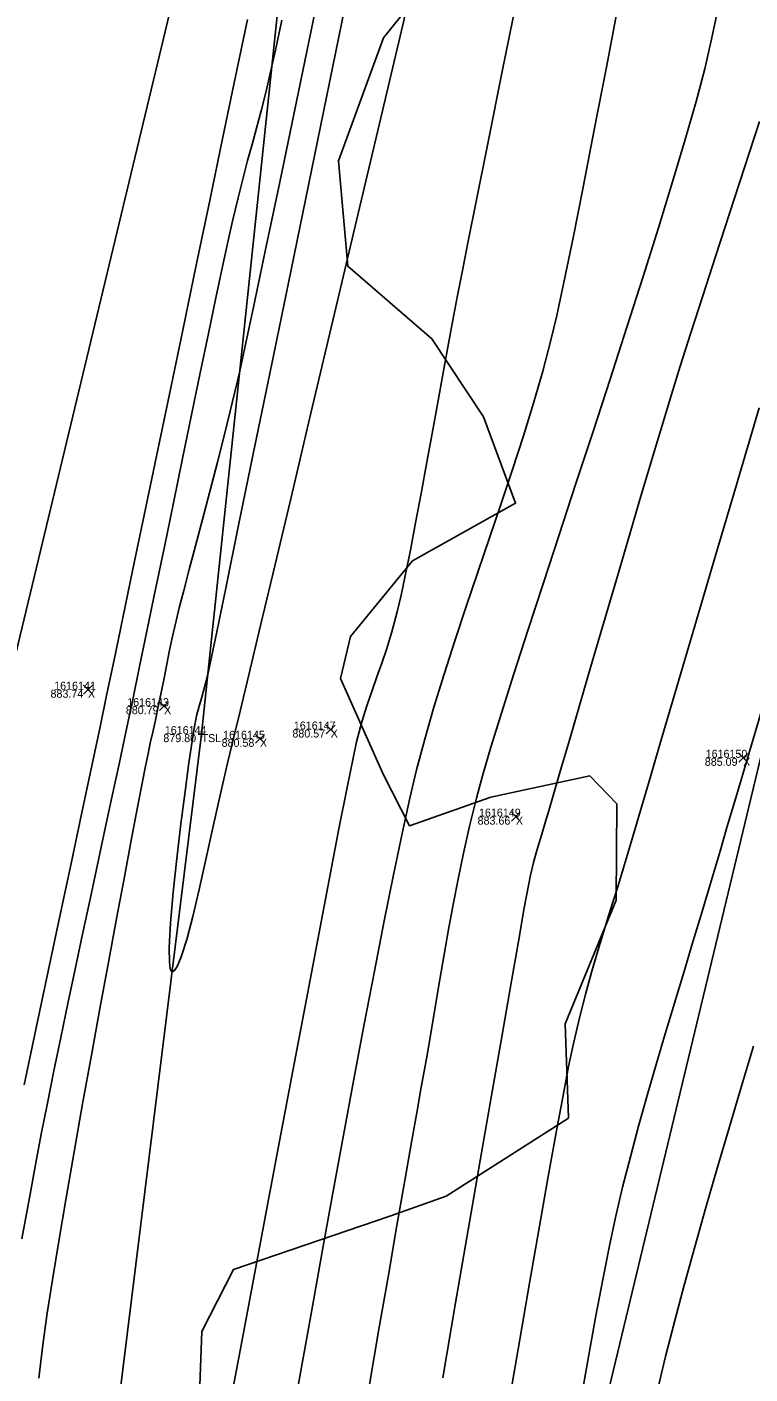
# Model space of a CAD drawing. Extents: x 1957117 to 1971063, y 701601 to 715861.
# Drawn here: x 1963227.2 to 1963258.8, y 705825.2 to 705884.1 of the extents above; entities that cross this region are included whole.
import ezdxf

# ---------------------------------------------------------------- set-up
doc = ezdxf.new("R2010")
doc.units = 0
for name, color, linetype in [('AP_X_Lights', 7, 'Continuous'), ('DT_X_Break_Line', 7, 'Continuous'), ('DT_X_Contour_Major', 7, 'Continuous'), ('DT_X_Contour_Minor', 7, 'Continuous'), ('DT_X_TIN_Hull', 7, 'Continuous'), ('HY_X_Water_Edge', 7, 'Continuous'), ('PV_P_Drive', 7, 'Continuous'), ('PV_P_Shoulder', 7, 'Continuous'), ('RS_Raster1', 7, 'Continuous'), ('RW_X_Esmt_RR', 7, 'Continuous'), ('SC_Scratch1', 7, 'Continuous'), ('SC_Shading5', 7, 'Continuous'), ('VG_X_Tree_Line_Rt', 7, 'Continuous')]:
    doc.layers.add(name, color=color, linetype=linetype)

msp = doc.modelspace()

# ---------------------------------------------------------------- linework, layer by layer
at = {"layer": 'AP_X_Lights'}
for p, q in [((1963229.642, 705854.894), (1963230.03, 705855.284)), ((1963229.642, 705855.284), (1963230.03, 705854.894)), ((1963232.966, 705854.175), (1963233.354, 705854.565)), ((1963232.966, 705854.565), (1963233.354, 705854.175)), ((1963240.248, 705853.154), (1963240.636, 705853.544)), ((1963240.248, 705853.544), (1963240.636, 705853.154)), ((1963237.157, 705852.747), (1963237.545, 705853.137)), ((1963237.157, 705853.137), (1963237.545, 705852.747)), ((1963258.271, 705851.916), (1963258.659, 705852.306)), ((1963258.271, 705852.306), (1963258.659, 705851.916)), ((1963248.341, 705849.343), (1963248.729, 705849.733)), ((1963248.341, 705849.733), (1963248.729, 705849.343))]:
    msp.add_line(p, q, dxfattribs=at)
at = {"layer": 'DT_X_Break_Line'}
msp.add_lwpolyline([(1963218.329, 705756.178), (1963229.265, 705808.356), (1963234.8, 705853.147), (1963240.079, 705903.468), (1963258.033, 705954.684), (1963270.287, 705999.321), (1963276.323, 706049.345), (1963291.502, 706096.678), (1963290.138, 706117.655), (1963319.921, 706191.295), (1963330.374, 706242.631), (1963344.413, 706289.409), (1963345.772, 706340.009), (1963383.117, 706434.704), (1963392.11, 706487.426), (1963408.164, 706535.687), (1963423.633, 706582.721), (1963435.242, 706630.63), (1963443.084, 706680.696), (1963464.732, 706726.815), (1963480.654, 706774.214), (1963508.465, 706799.669), (1963511.002, 706809.48)], dxfattribs=at)
at = {"layer": 'DT_X_Contour_Major'}
for points in [[(1963244.515, 705888.095), (1963243.474, 705883.674), (1963242.445, 705879.308), (1963241.443, 705875.061), (1963240.483, 705870.999), (1963239.581, 705867.187), (1963238.753, 705863.69), (1963238.013, 705860.572), (1963237.378, 705857.899), (1963236.862, 705855.736), (1963236.48, 705854.148), (1963236.249, 705853.199), (1963235.931, 705851.871), (1963235.613, 705850.471), (1963235.299, 705849.051), (1963234.992, 705847.659), (1963234.696, 705846.348), (1963234.415, 705845.167), (1963234.153, 705844.167), (1963233.913, 705843.398), (1963233.74, 705842.984), (1963233.623, 705842.807), (1963233.55, 705842.759), (1963233.516, 705842.758), (1963233.485, 705842.775), (1963233.435, 705842.873), (1963233.392, 705843.167), (1963233.384, 705843.799), (1963233.442, 705844.897), (1963233.559, 705846.237), (1963233.717, 705847.713), (1963233.897, 705849.217), (1963234.081, 705850.644), (1963234.25, 705851.887), (1963234.387, 705852.838), (1963234.473, 705853.391), (1963234.582, 705853.943), (1963234.693, 705854.376), (1963234.81, 705854.77), (1963234.935, 705855.202), (1963235.073, 705855.749), (1963235.19, 705856.304), (1963235.461, 705857.616), (1963235.871, 705859.61), (1963236.405, 705862.21), (1963237.047, 705865.341), (1963237.782, 705868.926), (1963238.595, 705872.892), (1963239.469, 705877.161), (1963240.39, 705881.658), (1963241.343, 705886.308)], [(1963244.515, 705888.095), (1963243.474, 705883.674), (1963242.445, 705879.308), (1963241.443, 705875.061), (1963240.483, 705870.999), (1963239.581, 705867.187), (1963238.753, 705863.69), (1963238.013, 705860.572), (1963237.378, 705857.899), (1963236.862, 705855.736), (1963236.48, 705854.148), (1963236.249, 705853.199), (1963235.931, 705851.871), (1963235.613, 705850.471), (1963235.299, 705849.051), (1963234.992, 705847.659), (1963234.696, 705846.348), (1963234.415, 705845.167), (1963234.153, 705844.167), (1963233.913, 705843.398), (1963233.74, 705842.984), (1963233.623, 705842.807), (1963233.55, 705842.759), (1963233.516, 705842.758), (1963233.485, 705842.775), (1963233.435, 705842.873), (1963233.392, 705843.167), (1963233.384, 705843.799), (1963233.442, 705844.897), (1963233.559, 705846.237), (1963233.717, 705847.713), (1963233.897, 705849.217), (1963234.081, 705850.644), (1963234.25, 705851.887), (1963234.387, 705852.838), (1963234.473, 705853.391), (1963234.582, 705853.943), (1963234.693, 705854.376), (1963234.81, 705854.77), (1963234.935, 705855.202), (1963235.073, 705855.749), (1963235.19, 705856.304), (1963235.461, 705857.616), (1963235.871, 705859.61), (1963236.405, 705862.21), (1963237.047, 705865.341), (1963237.782, 705868.926), (1963238.595, 705872.892), (1963239.469, 705877.161), (1963240.39, 705881.658), (1963241.343, 705886.308)], [(1963259.169, 705867.42), (1963258.176, 705864.056), (1963257.233, 705860.858), (1963256.358, 705857.89), (1963255.569, 705855.213), (1963254.884, 705852.891), (1963254.324, 705850.985), (1963253.905, 705849.559), (1963253.646, 705848.673), (1963253.285, 705847.448), (1963252.959, 705846.38), (1963252.661, 705845.425), (1963252.384, 705844.535), (1963252.119, 705843.667), (1963251.858, 705842.774), (1963251.595, 705841.81), (1963251.32, 705840.731), (1963251.027, 705839.489), (1963250.841, 705838.61), (1963250.596, 705837.34), (1963250.297, 705835.721), (1963249.951, 705833.8), (1963249.566, 705831.62), (1963249.149, 705829.225), (1963248.707, 705826.66), (1963248.246, 705823.969)], [(1963259.169, 705867.42), (1963258.176, 705864.056), (1963257.233, 705860.858), (1963256.358, 705857.89), (1963255.569, 705855.213), (1963254.884, 705852.891), (1963254.324, 705850.985), (1963253.905, 705849.559), (1963253.646, 705848.673), (1963253.285, 705847.448), (1963252.959, 705846.38), (1963252.661, 705845.425), (1963252.384, 705844.535), (1963252.119, 705843.667), (1963251.858, 705842.774), (1963251.595, 705841.81), (1963251.32, 705840.731), (1963251.027, 705839.489), (1963250.841, 705838.61), (1963250.596, 705837.34), (1963250.297, 705835.721), (1963249.951, 705833.8), (1963249.566, 705831.62), (1963249.149, 705829.225), (1963248.707, 705826.66), (1963248.246, 705823.969)]]:
    msp.add_lwpolyline(points, dxfattribs=at)
at = {"layer": 'DT_X_Contour_Minor'}
for points in [[(1963248.694, 705885.86), (1963247.957, 705882.204), (1963247.325, 705879.062), (1963246.813, 705876.512), (1963246.436, 705874.633), (1963246.211, 705873.502), (1963245.954, 705872.182), (1963245.692, 705870.793), (1963245.427, 705869.36), (1963245.162, 705867.907), (1963244.9, 705866.459), (1963244.642, 705865.04), (1963244.392, 705863.674), (1963244.153, 705862.385), (1963243.926, 705861.199), (1963243.715, 705860.138), (1963243.523, 705859.228), (1963243.351, 705858.493), (1963243.117, 705857.62), (1963242.893, 705856.887), (1963242.676, 705856.247), (1963242.463, 705855.654), (1963242.25, 705855.062), (1963242.033, 705854.422), (1963241.809, 705853.689), (1963241.575, 705852.815), (1963241.418, 705852.1), (1963241.157, 705850.809), (1963240.804, 705849.01), (1963240.372, 705846.772), (1963239.874, 705844.163), (1963239.321, 705841.252), (1963238.727, 705838.108), (1963238.104, 705834.799), (1963237.464, 705831.393), (1963236.819, 705827.96), (1963236.183, 705824.567)], [(1963248.694, 705885.86), (1963247.957, 705882.204), (1963247.325, 705879.062), (1963246.813, 705876.512), (1963246.436, 705874.633), (1963246.211, 705873.502), (1963245.954, 705872.182), (1963245.692, 705870.793), (1963245.427, 705869.36), (1963245.162, 705867.907), (1963244.9, 705866.459), (1963244.642, 705865.04), (1963244.392, 705863.674), (1963244.153, 705862.385), (1963243.926, 705861.199), (1963243.715, 705860.138), (1963243.523, 705859.228), (1963243.351, 705858.493), (1963243.117, 705857.62), (1963242.893, 705856.887), (1963242.676, 705856.247), (1963242.463, 705855.654), (1963242.25, 705855.062), (1963242.033, 705854.422), (1963241.809, 705853.689), (1963241.575, 705852.815), (1963241.418, 705852.1), (1963241.157, 705850.809), (1963240.804, 705849.01), (1963240.372, 705846.772), (1963239.874, 705844.163), (1963239.321, 705841.252), (1963238.727, 705838.108), (1963238.104, 705834.799), (1963237.464, 705831.393), (1963236.819, 705827.96), (1963236.183, 705824.567)], [(1963253.046, 705885.256), (1963252.488, 705882.321), (1963251.961, 705879.578), (1963251.474, 705877.075), (1963251.033, 705874.857), (1963250.646, 705872.97), (1963250.323, 705871.46), (1963250.069, 705870.374), (1963249.711, 705869.025), (1963249.306, 705867.628), (1963248.863, 705866.191), (1963248.389, 705864.724), (1963247.894, 705863.234), (1963247.387, 705861.732), (1963246.875, 705860.225), (1963246.367, 705858.723), (1963245.872, 705857.233), (1963245.399, 705855.766), (1963244.955, 705854.329), (1963244.55, 705852.932), (1963244.193, 705851.583), (1963243.899, 705850.342), (1963243.562, 705848.798), (1963243.187, 705846.994), (1963242.783, 705844.974), (1963242.355, 705842.781), (1963241.912, 705840.459), (1963241.46, 705838.051), (1963241.005, 705835.601), (1963240.555, 705833.154), (1963240.118, 705830.751), (1963239.699, 705828.438), (1963239.306, 705826.257), (1963238.946, 705824.252)], [(1963253.046, 705885.256), (1963252.488, 705882.321), (1963251.961, 705879.578), (1963251.474, 705877.075), (1963251.033, 705874.857), (1963250.646, 705872.97), (1963250.323, 705871.46), (1963250.069, 705870.374), (1963249.711, 705869.025), (1963249.306, 705867.628), (1963248.863, 705866.191), (1963248.389, 705864.724), (1963247.894, 705863.234), (1963247.387, 705861.732), (1963246.875, 705860.225), (1963246.367, 705858.723), (1963245.872, 705857.233), (1963245.399, 705855.766), (1963244.955, 705854.329), (1963244.55, 705852.932), (1963244.193, 705851.583), (1963243.899, 705850.342), (1963243.562, 705848.798), (1963243.187, 705846.994), (1963242.783, 705844.974), (1963242.355, 705842.781), (1963241.912, 705840.459), (1963241.46, 705838.051), (1963241.005, 705835.601), (1963240.555, 705833.154), (1963240.118, 705830.751), (1963239.699, 705828.438), (1963239.306, 705826.257), (1963238.946, 705824.252)], [(1963257.448, 705885.269), (1963257.088, 705883.549), (1963256.788, 705882.255), (1963256.407, 705880.815), (1963255.934, 705879.153), (1963255.382, 705877.301), (1963254.765, 705875.294), (1963254.096, 705873.165), (1963253.387, 705870.949), (1963252.653, 705868.677), (1963251.906, 705866.384), (1963251.16, 705864.105), (1963250.428, 705861.871), (1963249.724, 705859.717), (1963249.059, 705857.676), (1963248.449, 705855.783), (1963247.906, 705854.07), (1963247.442, 705852.571), (1963247.073, 705851.32), (1963246.81, 705850.35), (1963246.512, 705849.117), (1963246.246, 705847.938), (1963246.007, 705846.799), (1963245.79, 705845.689), (1963245.588, 705844.596), (1963245.398, 705843.507), (1963245.211, 705842.41), (1963245.024, 705841.293), (1963244.831, 705840.143), (1963244.626, 705838.949), (1963244.403, 705837.698), (1963244.22, 705836.676), (1963243.977, 705835.301), (1963243.681, 705833.615), (1963243.34, 705831.66), (1963242.962, 705829.48), (1963242.552, 705827.117), (1963242.119, 705824.613)], [(1963257.448, 705885.269), (1963257.088, 705883.549), (1963256.788, 705882.255), (1963256.407, 705880.815), (1963255.934, 705879.153), (1963255.382, 705877.301), (1963254.765, 705875.294), (1963254.096, 705873.165), (1963253.387, 705870.949), (1963252.653, 705868.677), (1963251.906, 705866.384), (1963251.16, 705864.105), (1963250.428, 705861.871), (1963249.724, 705859.717), (1963249.059, 705857.676), (1963248.449, 705855.783), (1963247.906, 705854.07), (1963247.442, 705852.571), (1963247.073, 705851.32), (1963246.81, 705850.35), (1963246.512, 705849.117), (1963246.246, 705847.938), (1963246.007, 705846.799), (1963245.79, 705845.689), (1963245.588, 705844.596), (1963245.398, 705843.507), (1963245.211, 705842.41), (1963245.024, 705841.293), (1963244.831, 705840.143), (1963244.626, 705838.949), (1963244.403, 705837.698), (1963244.22, 705836.676), (1963243.977, 705835.301), (1963243.681, 705833.615), (1963243.34, 705831.66), (1963242.962, 705829.48), (1963242.552, 705827.117), (1963242.119, 705824.613)], [(1963227.683, 705824.976), (1963227.866, 705826.439), (1963228.057, 705827.814), (1963228.28, 705829.276), (1963228.557, 705830.974), (1963228.876, 705832.857), (1963229.227, 705834.874), (1963229.599, 705836.973), (1963229.983, 705839.103), (1963230.368, 705841.212), (1963230.744, 705843.249), (1963231.099, 705845.162), (1963231.425, 705846.901), (1963231.71, 705848.414), (1963231.944, 705849.649), (1963232.117, 705850.556), (1963232.218, 705851.082), (1963232.349, 705851.743), (1963232.46, 705852.279), (1963232.561, 705852.753), (1963232.664, 705853.227), (1963232.78, 705853.763), (1963232.92, 705854.422), (1963233.058, 705855.096), (1963233.173, 705855.673), (1963233.278, 705856.206), (1963233.389, 705856.752), (1963233.52, 705857.363), (1963233.685, 705858.096), (1963233.827, 705858.678), (1963234.022, 705859.437), (1963234.262, 705860.348), (1963234.537, 705861.388), (1963234.84, 705862.534), (1963235.162, 705863.762), (1963235.494, 705865.048), (1963235.828, 705866.37), (1963236.154, 705867.704), (1963236.466, 705869.027), (1963236.691, 705870.052), (1963237.069, 705871.826), (1963237.582, 705874.267), (1963238.215, 705877.293), (1963238.949, 705880.823), (1963239.769, 705884.775)], [(1963227.683, 705824.976), (1963227.866, 705826.439), (1963228.057, 705827.814), (1963228.28, 705829.276), (1963228.557, 705830.974), (1963228.876, 705832.857), (1963229.227, 705834.874), (1963229.599, 705836.973), (1963229.983, 705839.103), (1963230.368, 705841.212), (1963230.744, 705843.249), (1963231.099, 705845.162), (1963231.425, 705846.901), (1963231.71, 705848.414), (1963231.944, 705849.649), (1963232.117, 705850.556), (1963232.218, 705851.082), (1963232.349, 705851.743), (1963232.46, 705852.279), (1963232.561, 705852.753), (1963232.664, 705853.227), (1963232.78, 705853.763), (1963232.92, 705854.422), (1963233.058, 705855.096), (1963233.173, 705855.673), (1963233.278, 705856.206), (1963233.389, 705856.752), (1963233.52, 705857.363), (1963233.685, 705858.096), (1963233.827, 705858.678), (1963234.022, 705859.437), (1963234.262, 705860.348), (1963234.537, 705861.388), (1963234.84, 705862.534), (1963235.162, 705863.762), (1963235.494, 705865.048), (1963235.828, 705866.37), (1963236.154, 705867.704), (1963236.466, 705869.027), (1963236.691, 705870.052), (1963237.069, 705871.826), (1963237.582, 705874.267), (1963238.215, 705877.293), (1963238.949, 705880.823), (1963239.769, 705884.775)], [(1963226.949, 705831.074), (1963227.274, 705832.862), (1963227.559, 705834.4), (1963227.795, 705835.644), (1963228.064, 705837.004), (1963228.349, 705838.417), (1963228.648, 705839.872), (1963228.958, 705841.359), (1963229.276, 705842.871), (1963229.601, 705844.396), (1963229.928, 705845.925), (1963230.255, 705847.45), (1963230.579, 705848.96), (1963230.898, 705850.446), (1963231.209, 705851.899), (1963231.508, 705853.308), (1963231.794, 705854.666), (1963232.092, 705856.1), (1963232.427, 705857.72), (1963232.791, 705859.482), (1963233.173, 705861.345), (1963233.568, 705863.265), (1963233.966, 705865.2), (1963234.359, 705867.107), (1963234.738, 705868.945), (1963235.097, 705870.669), (1963235.425, 705872.238), (1963235.716, 705873.609), (1963235.96, 705874.739), (1963236.15, 705875.587), (1963236.394, 705876.613), (1963236.612, 705877.479), (1963236.813, 705878.239), (1963237.006, 705878.945), (1963237.198, 705879.651), (1963237.398, 705880.411), (1963237.616, 705881.277), (1963237.859, 705882.304), (1963238.028, 705883.069), (1963238.31, 705884.375)], [(1963226.949, 705831.074), (1963227.274, 705832.862), (1963227.559, 705834.4), (1963227.795, 705835.644), (1963228.064, 705837.004), (1963228.349, 705838.417), (1963228.648, 705839.872), (1963228.958, 705841.359), (1963229.276, 705842.871), (1963229.601, 705844.396), (1963229.928, 705845.925), (1963230.255, 705847.45), (1963230.579, 705848.96), (1963230.898, 705850.446), (1963231.209, 705851.899), (1963231.508, 705853.308), (1963231.794, 705854.666), (1963232.092, 705856.1), (1963232.427, 705857.72), (1963232.791, 705859.482), (1963233.173, 705861.345), (1963233.568, 705863.265), (1963233.966, 705865.2), (1963234.359, 705867.107), (1963234.738, 705868.945), (1963235.097, 705870.669), (1963235.425, 705872.238), (1963235.716, 705873.609), (1963235.96, 705874.739), (1963236.15, 705875.587), (1963236.394, 705876.613), (1963236.612, 705877.479), (1963236.813, 705878.239), (1963237.006, 705878.945), (1963237.198, 705879.651), (1963237.398, 705880.411), (1963237.616, 705881.277), (1963237.859, 705882.304), (1963238.028, 705883.069), (1963238.31, 705884.375)], [(1963227.046, 705837.803), (1963227.577, 705840.305), (1963228.101, 705842.778), (1963228.612, 705845.185), (1963229.1, 705847.488), (1963229.558, 705849.65), (1963229.978, 705851.632), (1963230.35, 705853.398), (1963230.667, 705854.909), (1963230.978, 705856.395), (1963231.36, 705858.228), (1963231.803, 705860.357), (1963232.296, 705862.732), (1963232.83, 705865.3), (1963233.393, 705868.011), (1963233.975, 705870.813), (1963234.566, 705873.657), (1963235.154, 705876.489), (1963235.73, 705879.26), (1963236.282, 705881.919), (1963236.801, 705884.413)], [(1963227.046, 705837.803), (1963227.577, 705840.305), (1963228.101, 705842.778), (1963228.612, 705845.185), (1963229.1, 705847.488), (1963229.558, 705849.65), (1963229.978, 705851.632), (1963230.35, 705853.398), (1963230.667, 705854.909), (1963230.978, 705856.395), (1963231.36, 705858.228), (1963231.803, 705860.357), (1963232.296, 705862.732), (1963232.83, 705865.3), (1963233.393, 705868.011), (1963233.975, 705870.813), (1963234.566, 705873.657), (1963235.154, 705876.489), (1963235.73, 705879.26), (1963236.282, 705881.919), (1963236.801, 705884.413)], [(1963259.176, 705879.949), (1963258.522, 705877.934), (1963257.883, 705875.97), (1963257.271, 705874.088), (1963256.698, 705872.319), (1963256.177, 705870.695), (1963255.718, 705869.247), (1963255.335, 705868.007), (1963254.911, 705866.602), (1963254.438, 705865.017), (1963253.928, 705863.301), (1963253.396, 705861.5), (1963252.855, 705859.662), (1963252.319, 705857.834), (1963251.8, 705856.064), (1963251.314, 705854.4), (1963250.873, 705852.888), (1963250.491, 705851.577), (1963250.182, 705850.513), (1963249.958, 705849.744), (1963249.835, 705849.318), (1963249.673, 705848.778), (1963249.54, 705848.351), (1963249.42, 705847.96), (1963249.301, 705847.529), (1963249.169, 705846.983), (1963249.082, 705846.53), (1963248.904, 705845.542), (1963248.645, 705844.072), (1963248.313, 705842.178), (1963247.919, 705839.913), (1963247.471, 705837.335), (1963246.98, 705834.499), (1963246.454, 705831.459), (1963245.903, 705828.273), (1963245.338, 705824.995)], [(1963259.176, 705879.949), (1963258.522, 705877.934), (1963257.883, 705875.97), (1963257.271, 705874.088), (1963256.698, 705872.319), (1963256.177, 705870.695), (1963255.718, 705869.247), (1963255.335, 705868.007), (1963254.911, 705866.602), (1963254.438, 705865.017), (1963253.928, 705863.301), (1963253.396, 705861.5), (1963252.855, 705859.662), (1963252.319, 705857.834), (1963251.8, 705856.064), (1963251.314, 705854.4), (1963250.873, 705852.888), (1963250.491, 705851.577), (1963250.182, 705850.513), (1963249.958, 705849.744), (1963249.835, 705849.318), (1963249.673, 705848.778), (1963249.54, 705848.351), (1963249.42, 705847.96), (1963249.301, 705847.529), (1963249.169, 705846.983), (1963249.082, 705846.53), (1963248.904, 705845.542), (1963248.645, 705844.072), (1963248.313, 705842.178), (1963247.919, 705839.913), (1963247.471, 705837.335), (1963246.98, 705834.499), (1963246.454, 705831.459), (1963245.903, 705828.273), (1963245.338, 705824.995)], [(1963259.328, 705854.359), (1963258.711, 705852.28), (1963258.184, 705850.5), (1963257.761, 705849.067), (1963257.458, 705848.029), (1963257.073, 705846.716), (1963256.677, 705845.393), (1963256.274, 705844.063), (1963255.868, 705842.726), (1963255.461, 705841.384), (1963255.057, 705840.039), (1963254.66, 705838.692), (1963254.272, 705837.346), (1963253.897, 705836.002), (1963253.539, 705834.661), (1963253.2, 705833.325), (1963252.885, 705831.996), (1963252.635, 705830.835), (1963252.345, 705829.366), (1963252.019, 705827.629), (1963251.664, 705825.666), (1963251.285, 705823.516)], [(1963259.328, 705854.359), (1963258.711, 705852.28), (1963258.184, 705850.5), (1963257.761, 705849.067), (1963257.458, 705848.029), (1963257.073, 705846.716), (1963256.677, 705845.393), (1963256.274, 705844.063), (1963255.868, 705842.726), (1963255.461, 705841.384), (1963255.057, 705840.039), (1963254.66, 705838.692), (1963254.272, 705837.346), (1963253.897, 705836.002), (1963253.539, 705834.661), (1963253.2, 705833.325), (1963252.885, 705831.996), (1963252.635, 705830.835), (1963252.345, 705829.366), (1963252.019, 705827.629), (1963251.664, 705825.666), (1963251.285, 705823.516)], [(1963258.921, 705839.504), (1963258.396, 705837.749), (1963257.87, 705835.975), (1963257.349, 705834.2), (1963256.841, 705832.44), (1963256.353, 705830.715), (1963255.892, 705829.041), (1963255.465, 705827.436), (1963255.079, 705825.917), (1963254.743, 705824.503)], [(1963258.921, 705839.504), (1963258.396, 705837.749), (1963257.87, 705835.975), (1963257.349, 705834.2), (1963256.841, 705832.44), (1963256.353, 705830.715), (1963255.892, 705829.041), (1963255.465, 705827.436), (1963255.079, 705825.917), (1963254.743, 705824.503)]]:
    msp.add_lwpolyline(points, dxfattribs=at)
at = {"layer": 'DT_X_TIN_Hull'}
msp.add_lwpolyline([(1963254.734, 705951.873), (1963238.207, 705904.757), (1963226.355, 705855.27), (1963191.43, 705709.793), (1963179.827, 705661.653), (1963168.092, 705612.411), (1963156.438, 705563.606), (1963144.855, 705514.97), (1963136.901, 705465.31), (1963121.943, 705418.117), (1963098.235, 705321.162), (1963062.2, 705175.46), (1963037.999, 705077.244)], dxfattribs=at)
at = {"layer": 'HY_X_Water_Edge'}
msp.add_spline([(1963191.723, 701994.048), (1963062.047, 702441.167), (1962863.491, 703169.356), (1962827.53, 703438.691), (1962823.213, 703537.412), (1962817.962, 703593.874), (1962817.97, 703697.316), (1962828.582, 703804.235), (1962836.461, 703844.734), (1962850.687, 703896.004), (1962867.251, 703938.846), (1962873.848, 703992.355), (1962884.135, 704091.371), (1962891.241, 704140.854), (1962897.382, 704180.529), (1962905.467, 704230.979), (1962943.949, 704328.022), (1962948.537, 704378.842), (1962964.114, 704426.264), (1963004.885, 704570.73), (1963042.054, 704716.522), (1963062.038, 704814.417), (1963072.171, 704860.237), (1963090.023, 704956.798), (1963107.066, 705031.783), (1963133.773, 705105.742), (1963148.685, 705206.74), (1963175.48, 705301.059), (1963191.635, 705353.417), (1963210.988, 705447.286), (1963219.532, 705497.27), (1963230.124, 705549.475), (1963251.052, 705591.159), (1963275.289, 705693.429), (1963292.982, 705784.032), (1963302.841, 705839.645), (1963335.126, 705936.766), (1963359.752, 706046.75), (1963389.133, 706177.299), (1963417.827, 706273.456), (1963475.868, 706451.902), (1963533.782, 706640.53), (1963553.86, 706696.984), (1963580.184, 706715.425), (1963609.172, 706718.73), (1963617.062, 706714.691), (1963619.447, 706694.678), (1963564.282, 706533.07), (1963531.853, 706395.229), (1963434.4, 706006.96), (1963354.09, 705679.186), (1963237.513, 705206.07), (1963167.369, 704892.962), (1963059.145, 704434.176), (1962907.914, 703908.742), (1962877.458, 703703.326), (1962898.357, 703412.121), (1962942.65, 703052.267), (1963048.963, 702674.866), (1963191.468, 702189.666), (1963245.396, 702019.832)], degree=3, dxfattribs=at)
at = {"layer": 'PV_P_Drive'}
for p, q in [((1963234.8, 705853.293), (1963234.8, 705853.001)), ((1963234.654, 705853.147), (1963234.946, 705853.147)), ((1963234.8, 705853.147), (1963234.8, 705853.147))]:
    msp.add_line(p, q, dxfattribs=at)
at = {"layer": 'RW_X_Esmt_RR'}
msp.add_lwpolyline([(1962866.45, 704268.068), (1963123.345, 705337.727), (1963135.496, 705336.937), (1963400.797, 706441.601)], dxfattribs=at)
at = {"layer": 'SC_Shading5'}
for points in [[(1963026.912, 704294.121), (1963138.818, 704737.794), (1963251.679, 705213.963), (1963374.306, 705730.111), (1963454.783, 706045.593), (1963517.244, 706296.713), (1963562.763, 706479.256), (1963580.13, 706553.799), (1963589.678, 706586.994)], [(1963609.915, 706579.703), (1963587.283, 706499.153), (1963552.056, 706354.005), (1963480.911, 706069.234), (1963357.401, 705576.869), (1963272.751, 705226.931), (1963210.247, 704956.481), (1963044.97, 704288.881)]]:
    msp.add_spline(points, degree=3, dxfattribs=at)
at = {"layer": 'VG_X_Tree_Line_Rt'}
msp.add_lwpolyline([(1963245.656, 705887.225), (1963242.747, 705883.607), (1963240.782, 705878.226), (1963241.19, 705873.614), (1963244.863, 705870.44), (1963247.121, 705867.033), (1963248.525, 705863.246), (1963244.017, 705860.724), (1963241.31, 705857.424), (1963240.874, 705855.583), (1963242.732, 705851.394), (1963243.891, 705849.139), (1963247.438, 705850.396), (1963251.765, 705851.32), (1963252.947, 705850.099), (1963252.924, 705845.88), (1963250.695, 705840.473), (1963250.828, 705836.355), (1963245.491, 705832.936), (1963243.03, 705832.063), (1963236.202, 705829.733), (1963234.818, 705827.01), (1963234.551, 705819.93)], dxfattribs=at)

# ---------------------------------------------------------------- texts
at = {"layer": 'PV_P_Shoulder'}
for s, p in [('883.74', (1963228.199, 705854.739)), ('880.79', (1963231.49, 705854.02)), ('880.57', (1963238.769, 705852.999)), ('879.80', (1963233.13, 705852.797)), ('880.58', (1963235.676, 705852.592)), ('885.09', (1963256.79, 705851.761)), ('883.66', (1963246.862, 705849.188))]:
    msp.add_text(s, height=0.35, dxfattribs=at).set_placement(p)
at = {"layer": 'RS_Raster1'}
for s, p in [('1616141', (1963228.359, 705855.089)), ('1616143', (1963231.551, 705854.37)), ('1616144', (1963233.194, 705853.147)), ('1616145', (1963235.742, 705852.942)), ('1616147', (1963238.833, 705853.349)), ('1616150', (1963256.829, 705852.111)), ('1616149', (1963246.923, 705849.538))]:
    msp.add_text(s, height=0.35, dxfattribs=at).set_placement(p)
at = {"layer": 'SC_Scratch1'}
for s, p in [('X', (1963229.836, 705854.739)), ('X', (1963233.16, 705854.02)), ('X', (1963240.442, 705852.999)), ('TSL', (1963234.8, 705852.797)), ('X', (1963237.351, 705852.592)), ('X', (1963258.465, 705851.761)), ('X', (1963248.535, 705849.188))]:
    msp.add_text(s, height=0.35, dxfattribs=at).set_placement(p)

doc.saveas('drawing.dxf')
